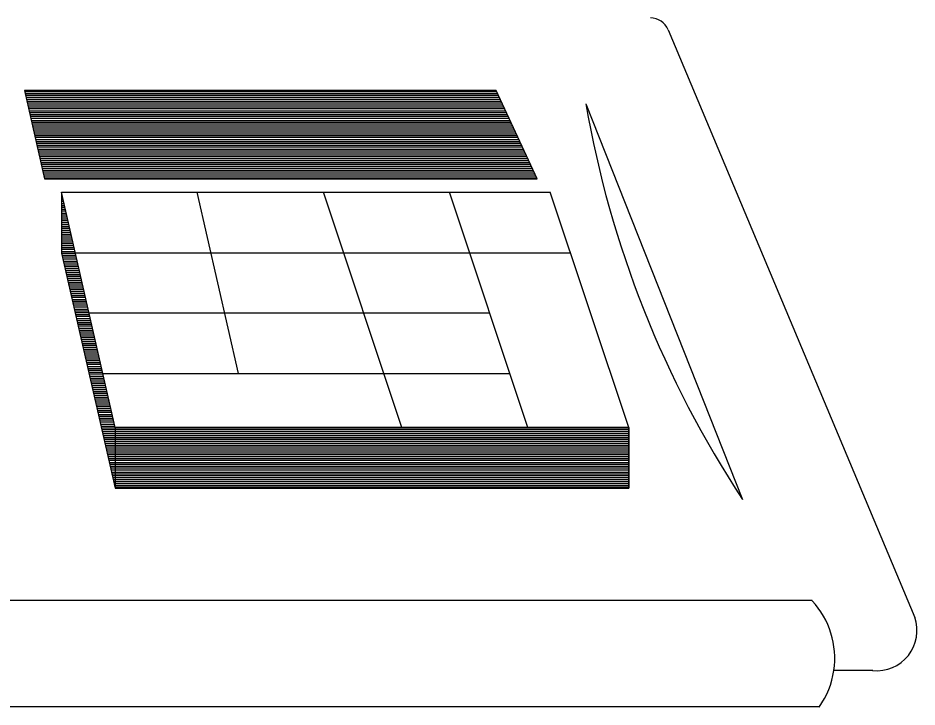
# Model space of a CAD drawing. Extents: x 22411.4 to 22495.4, y 22369.6 to 22415.
# Drawn here: x 22489.571 to 22490.19, y 22371.251 to 22371.725 of the extents above; entities that cross this region are included whole.
import ezdxf

# ---------------------------------------------------------------- set-up
doc = ezdxf.new("R2010")
doc.units = 0
for name, color, linetype in [('Level 2', 7, 'Continuous'), ('Level 25', 7, 'Continuous'), ('Level 5', 7, 'Continuous'), ('Level 7', 7, 'Continuous')]:
    doc.layers.add(name, color=color, linetype=linetype)

msp = doc.modelspace()

# ---------------------------------------------------------------- linework, layer by layer
at = {"layer": 'Level 2'}
for p, q in [((22489.57559, 22371.67533), (22489.58943, 22371.61466)), ((22489.57559, 22371.67533), (22489.90009, 22371.67533)), ((22489.57593, 22371.67466), (22489.90059, 22371.67466)), ((22489.57609, 22371.67333), (22489.90109, 22371.67333)), ((22489.57643, 22371.67216), (22489.90176, 22371.67216)), ((22489.92826, 22371.61466), (22489.90009, 22371.67533)), ((22489.57676, 22371.67083), (22489.90243, 22371.67083)), ((22489.57693, 22371.6695), (22489.90293, 22371.6695)), ((22489.57726, 22371.668), (22489.90343, 22371.668)), ((22489.57776, 22371.66683), (22489.90426, 22371.66683)), ((22489.57793, 22371.6655), (22489.90476, 22371.6655)), ((22489.96176, 22371.66616), (22490.06959, 22371.394)), ((22489.57826, 22371.66416), (22489.90526, 22371.66416)), ((22489.57843, 22371.663), (22489.90609, 22371.663)), ((22489.57876, 22371.6615), (22489.90659, 22371.6615)), ((22489.57909, 22371.66016), (22489.90726, 22371.66016)), ((22489.57926, 22371.65883), (22489.90793, 22371.65883)), ((22489.57976, 22371.65766), (22489.90843, 22371.65766)), ((22489.58009, 22371.65633), (22489.90893, 22371.65633)), ((22489.58026, 22371.65483), (22489.90976, 22371.65483)), ((22489.58059, 22371.6535), (22489.91026, 22371.6535)), ((22489.58093, 22371.65233), (22489.91076, 22371.65233)), ((22489.58109, 22371.651), (22489.91159, 22371.651)), ((22489.58159, 22371.64966), (22489.91209, 22371.64966)), ((22489.58176, 22371.64833), (22489.91276, 22371.64833)), ((22489.58209, 22371.647), (22489.91343, 22371.647)), ((22489.58243, 22371.64566), (22489.91393, 22371.64566)), ((22489.58276, 22371.64433), (22489.91443, 22371.64433)), ((22489.58293, 22371.64316), (22489.91526, 22371.64316)), ((22489.58343, 22371.64166), (22489.91576, 22371.64166)), ((22489.58359, 22371.64033), (22489.91626, 22371.64033)), ((22489.58393, 22371.63916), (22489.91709, 22371.63916)), ((22489.58426, 22371.63783), (22489.91759, 22371.63783)), ((22489.58443, 22371.6365), (22489.91809, 22371.6365)), ((22489.58476, 22371.635), (22489.91893, 22371.635)), ((22489.58509, 22371.63383), (22489.91943, 22371.63383)), ((22489.58543, 22371.6325), (22489.91993, 22371.6325)), ((22489.58576, 22371.63116), (22489.92076, 22371.63116)), ((22489.58609, 22371.63), (22489.92126, 22371.63)), ((22489.58626, 22371.6285), (22489.92176, 22371.6285)), ((22489.58659, 22371.62716), (22489.92259, 22371.62716)), ((22489.58693, 22371.62583), (22489.92309, 22371.62583)), ((22489.58726, 22371.62466), (22489.92359, 22371.62466)), ((22489.58759, 22371.62333), (22489.92443, 22371.62333)), ((22489.58776, 22371.62183), (22489.92493, 22371.62183)), ((22489.58809, 22371.6205), (22489.92543, 22371.6205)), ((22489.58843, 22371.61933), (22489.92626, 22371.61933)), ((22489.58876, 22371.618), (22489.92676, 22371.618)), ((22489.58909, 22371.61666), (22489.92726, 22371.61666)), ((22489.58943, 22371.61533), (22489.92809, 22371.61533)), ((22489.58943, 22371.61466), (22489.92826, 22371.61466)), ((22489.63793, 22371.4435), (22489.60109, 22371.60533)), ((22489.60109, 22371.60533), (22489.60109, 22371.5635)), ((22489.60109, 22371.60433), (22489.60126, 22371.60433)), ((22489.60109, 22371.603), (22489.60176, 22371.603)), ((22489.60109, 22371.60166), (22489.60193, 22371.60166)), ((22489.60109, 22371.60033), (22489.60226, 22371.60033)), ((22489.60109, 22371.59916), (22489.60259, 22371.59916)), ((22489.60109, 22371.59766), (22489.60276, 22371.59766)), ((22489.60109, 22371.59633), (22489.60309, 22371.59633)), ((22489.60109, 22371.59516), (22489.60343, 22371.59516)), ((22489.60109, 22371.59383), (22489.60376, 22371.59383)), ((22489.60109, 22371.5925), (22489.60409, 22371.5925)), ((22489.60109, 22371.591), (22489.60426, 22371.591)), ((22489.60109, 22371.58983), (22489.60459, 22371.58983)), ((22489.60109, 22371.5885), (22489.60493, 22371.5885)), ((22489.60109, 22371.58716), (22489.60526, 22371.58716)), ((22489.60109, 22371.586), (22489.60559, 22371.586)), ((22489.60109, 22371.5845), (22489.60593, 22371.5845)), ((22489.60109, 22371.58316), (22489.60609, 22371.58316)), ((22489.60109, 22371.58183), (22489.60643, 22371.58183)), ((22489.60109, 22371.58066), (22489.60659, 22371.58066)), ((22489.60109, 22371.57933), (22489.60709, 22371.57933)), ((22489.60109, 22371.57783), (22489.60743, 22371.57783)), ((22489.60109, 22371.5765), (22489.60759, 22371.5765)), ((22489.60109, 22371.57533), (22489.60793, 22371.57533)), ((22489.60109, 22371.574), (22489.60826, 22371.574)), ((22489.60109, 22371.57266), (22489.60843, 22371.57266)), ((22489.60109, 22371.57133), (22489.60893, 22371.57133)), ((22489.60109, 22371.57), (22489.60926, 22371.57)), ((22489.60109, 22371.56866), (22489.60943, 22371.56866)), ((22489.60109, 22371.56733), (22489.60976, 22371.56733)), ((22489.60109, 22371.56616), (22489.60993, 22371.56616)), ((22489.60109, 22371.56466), (22489.61026, 22371.56466)), ((22489.60109, 22371.56333), (22489.61076, 22371.56333)), ((22489.60159, 22371.56216), (22489.61093, 22371.56216)), ((22489.60176, 22371.56083), (22489.61126, 22371.56083)), ((22489.60209, 22371.5595), (22489.61159, 22371.5595)), ((22489.60243, 22371.558), (22489.61176, 22371.558)), ((22489.60259, 22371.55683), (22489.61209, 22371.55683)), ((22489.60293, 22371.5555), (22489.61259, 22371.5555)), ((22489.60309, 22371.55416), (22489.61276, 22371.55416)), ((22489.60359, 22371.553), (22489.61309, 22371.553)), ((22489.60393, 22371.5515), (22489.61343, 22371.5515)), ((22489.60426, 22371.55016), (22489.61359, 22371.55016)), ((22489.60443, 22371.54883), (22489.61393, 22371.54883)), ((22489.60476, 22371.54766), (22489.61409, 22371.54766)), ((22489.60493, 22371.54633), (22489.61459, 22371.54633)), ((22489.60543, 22371.54483), (22489.61493, 22371.54483)), ((22489.60576, 22371.5435), (22489.61509, 22371.5435)), ((22489.60593, 22371.54233), (22489.61543, 22371.54233)), ((22489.60626, 22371.541), (22489.61576, 22371.541)), ((22489.60643, 22371.53966), (22489.61593, 22371.53966)), ((22489.60676, 22371.53833), (22489.61643, 22371.53833)), ((22489.60726, 22371.537), (22489.61676, 22371.537)), ((22489.60759, 22371.53566), (22489.61693, 22371.53566)), ((22489.60776, 22371.53433), (22489.61726, 22371.53433)), ((22489.60809, 22371.53316), (22489.61743, 22371.53316)), ((22489.60826, 22371.53166), (22489.61776, 22371.53166)), ((22489.60859, 22371.53033), (22489.61826, 22371.53033)), ((22489.60909, 22371.52916), (22489.61843, 22371.52916)), ((22489.60926, 22371.52783), (22489.61876, 22371.52783)), ((22489.60959, 22371.5265), (22489.61909, 22371.5265)), ((22489.60976, 22371.525), (22489.61926, 22371.525)), ((22489.61009, 22371.52383), (22489.61959, 22371.52383)), ((22489.61043, 22371.5225), (22489.62009, 22371.5225)), ((22489.61093, 22371.52116), (22489.62026, 22371.52116)), ((22489.61109, 22371.52), (22489.62059, 22371.52)), ((22489.61143, 22371.5185), (22489.62076, 22371.5185)), ((22489.61159, 22371.51716), (22489.62109, 22371.51716)), ((22489.61193, 22371.51583), (22489.62143, 22371.51583)), ((22489.61226, 22371.51466), (22489.62193, 22371.51466)), ((22489.61259, 22371.51333), (22489.62209, 22371.51333)), ((22489.61293, 22371.51183), (22489.62243, 22371.51183)), ((22489.61309, 22371.5105), (22489.62259, 22371.5105)), ((22489.61343, 22371.50933), (22489.62293, 22371.50933)), ((22489.61376, 22371.508), (22489.62326, 22371.508)), ((22489.61409, 22371.50666), (22489.62359, 22371.50666)), ((22489.61443, 22371.50533), (22489.62393, 22371.50533)), ((22489.61476, 22371.504), (22489.62409, 22371.504)), ((22489.61493, 22371.50266), (22489.62443, 22371.50266)), ((22489.61526, 22371.50133), (22489.62476, 22371.50133)), ((22489.61559, 22371.50016), (22489.62509, 22371.50016)), ((22489.61576, 22371.49866), (22489.62543, 22371.49866)), ((22489.61626, 22371.49733), (22489.62576, 22371.49733)), ((22489.61643, 22371.49616), (22489.62593, 22371.49616)), ((22489.61676, 22371.49483), (22489.62626, 22371.49483)), ((22489.61709, 22371.4935), (22489.62659, 22371.4935)), ((22489.61743, 22371.492), (22489.62676, 22371.492)), ((22489.61759, 22371.49083), (22489.62726, 22371.49083)), ((22489.61809, 22371.4895), (22489.62743, 22371.4895)), ((22489.61826, 22371.48816), (22489.62776, 22371.48816)), ((22489.61859, 22371.487), (22489.62809, 22371.487)), ((22489.61893, 22371.4855), (22489.62843, 22371.4855)), ((22489.61909, 22371.48416), (22489.62859, 22371.48416)), ((22489.61943, 22371.48283), (22489.62909, 22371.48283)), ((22489.61993, 22371.48166), (22489.62926, 22371.48166)), ((22489.62009, 22371.48033), (22489.62959, 22371.48033)), ((22489.62043, 22371.47883), (22489.62993, 22371.47883)), ((22489.62076, 22371.4775), (22489.63009, 22371.4775)), ((22489.62093, 22371.47633), (22489.63043, 22371.47633)), ((22489.62126, 22371.475), (22489.63059, 22371.475)), ((22489.62143, 22371.47366), (22489.63109, 22371.47366)), ((22489.62193, 22371.47233), (22489.63143, 22371.47233)), ((22489.62226, 22371.471), (22489.63176, 22371.471)), ((22489.62243, 22371.46966), (22489.63193, 22371.46966)), ((22489.62276, 22371.46833), (22489.63226, 22371.46833)), ((22489.62309, 22371.46716), (22489.63243, 22371.46716)), ((22489.62326, 22371.46566), (22489.63293, 22371.46566)), ((22489.62376, 22371.46433), (22489.63326, 22371.46433)), ((22489.62409, 22371.46316), (22489.63343, 22371.46316)), ((22489.62426, 22371.46183), (22489.63376, 22371.46183)), ((22489.62459, 22371.4605), (22489.63393, 22371.4605)), ((22489.62476, 22371.459), (22489.63426, 22371.459)), ((22489.62509, 22371.45783), (22489.63476, 22371.45783)), ((22489.62559, 22371.4565), (22489.63509, 22371.4565)), ((22489.62576, 22371.45516), (22489.63526, 22371.45516)), ((22489.62609, 22371.454), (22489.63559, 22371.454)), ((22489.62643, 22371.4525), (22489.63576, 22371.4525)), ((22489.62659, 22371.45116), (22489.63609, 22371.45116)), ((22489.62693, 22371.44983), (22489.63659, 22371.44983)), ((22489.62743, 22371.44866), (22489.63676, 22371.44866)), ((22489.62759, 22371.44733), (22489.63709, 22371.44733)), ((22489.62793, 22371.44583), (22489.63743, 22371.44583)), ((22489.62809, 22371.4445), (22489.63759, 22371.4445)), ((22489.62843, 22371.44333), (22489.99126, 22371.44333)), ((22489.63793, 22371.4435), (22489.73009, 22371.4435)), ((22489.63793, 22371.4435), (22489.99126, 22371.4435)), ((22489.63793, 22371.4435), (22489.63793, 22371.40166)), ((22489.99126, 22371.4435), (22489.99126, 22371.40166)), ((22489.62876, 22371.442), (22489.99126, 22371.442)), ((22489.62909, 22371.44066), (22489.99126, 22371.44066)), ((22489.62943, 22371.43933), (22489.99126, 22371.43933)), ((22489.62976, 22371.438), (22489.99126, 22371.438)), ((22489.62993, 22371.43666), (22489.99126, 22371.43666)), ((22489.63026, 22371.43533), (22489.99126, 22371.43533)), ((22489.63059, 22371.43416), (22489.99126, 22371.43416)), ((22489.63093, 22371.43266), (22489.99126, 22371.43266)), ((22489.63126, 22371.43133), (22489.99126, 22371.43133)), ((22489.63159, 22371.43016), (22489.99126, 22371.43016)), ((22489.63176, 22371.42883), (22489.99126, 22371.42883)), ((22489.63209, 22371.4275), (22489.99126, 22371.4275)), ((22489.63226, 22371.426), (22489.99126, 22371.426)), ((22489.63276, 22371.42483), (22489.99126, 22371.42483)), ((22489.63309, 22371.4235), (22489.99126, 22371.4235)), ((22489.63326, 22371.42216), (22489.99126, 22371.42216)), ((22489.63359, 22371.421), (22489.99126, 22371.421)), ((22489.63393, 22371.4195), (22489.99126, 22371.4195)), ((22489.63409, 22371.41816), (22489.99126, 22371.41816)), ((22489.63459, 22371.41683), (22489.99126, 22371.41683)), ((22489.63493, 22371.41566), (22489.99126, 22371.41566)), ((22489.63509, 22371.41433), (22489.99126, 22371.41433)), ((22489.63543, 22371.41283), (22489.99126, 22371.41283)), ((22489.63559, 22371.4115), (22489.99126, 22371.4115)), ((22489.63593, 22371.41033), (22489.99126, 22371.41033)), ((22489.63643, 22371.409), (22489.99126, 22371.409)), ((22489.63659, 22371.40766), (22489.99126, 22371.40766)), ((22489.63693, 22371.40633), (22489.99126, 22371.40633)), ((22489.63726, 22371.405), (22489.99126, 22371.405)), ((22489.63743, 22371.40366), (22489.99126, 22371.40366)), ((22489.63776, 22371.40233), (22489.99126, 22371.40233)), ((22489.63793, 22371.40166), (22489.99126, 22371.40166)), ((22490.11743, 22371.32433), (22488.84709, 22371.32433))]:
    msp.add_line(p, q, dxfattribs=at)
msp.add_lwpolyline([(22489.57559, 22371.67533), (22489.58943, 22371.61466), (22489.92826, 22371.61466), (22489.90009, 22371.67533)], close=True, dxfattribs=at)
for centre, radius, start, end in [((22490.67005, 22371.78917), 0.71893, 189.8512, 213.35193), ((22490.07468, 22371.28469), 0.05826, 351.63424, 42.77724)]:
    msp.add_arc(centre, radius, start, end, dxfattribs=at)
at = {"layer": 'Level 25'}
msp.add_line((22489.60109, 22371.5635), (22489.63793, 22371.40166), dxfattribs=at)
msp.add_lwpolyline([(22489.60109, 22371.60533), (22489.60109, 22371.5635), (22489.63793, 22371.40166), (22489.99126, 22371.40166), (22489.99126, 22371.4435), (22489.63793, 22371.4435)], close=True, dxfattribs=at)
at = {"layer": 'Level 5'}
for p, q in [((22490.01843, 22371.71716), (22490.18793, 22371.31283)), ((22490.15909, 22371.27633), (22490.13226, 22371.27633)), ((22490.12243, 22371.25116), (22488.84709, 22371.25116))]:
    msp.add_line(p, q, dxfattribs=at)
for centre, radius, start, end in [((22490.16188, 22371.30372), 0.02766, 264.03868, 19.2528), ((22490.07468, 22371.28469), 0.05826, 324.80627, 351.63424)]:
    msp.add_arc(centre, radius, start, end, dxfattribs=at)
at = {"layer": 'Level 7'}
for p, q in [((22489.60109, 22371.60533), (22489.93726, 22371.60533)), ((22489.72293, 22371.48066), (22489.69443, 22371.60533)), ((22489.83509, 22371.4435), (22489.78126, 22371.60533)), ((22489.92176, 22371.4435), (22489.86793, 22371.60533)), ((22489.99126, 22371.4435), (22489.93726, 22371.60533)), ((22489.61043, 22371.56366), (22489.95109, 22371.56366)), ((22489.62009, 22371.52233), (22489.89559, 22371.52233)), ((22489.62959, 22371.48066), (22489.90926, 22371.48066))]:
    msp.add_line(p, q, dxfattribs=at)
msp.add_arc((22490.00617, 22371.71209), 0.0132, 22.76868, 90, dxfattribs=at)

doc.saveas('drawing.dxf')
